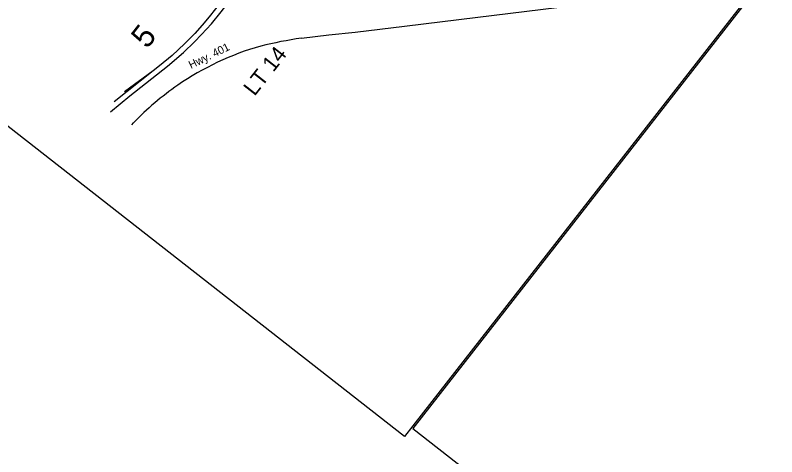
# Model space of a CAD drawing. Extents: x 586326 to 623965, y 4819854 to 4857850.
# Drawn here: x 595945 to 600775, y 4825542 to 4828341 of the extents above; entities that cross this region are included whole.
import ezdxf

# ---------------------------------------------------------------- set-up
doc = ezdxf.new("R2010")
doc.units = 0
for name, color, linetype in [('City Border', 7, 'Continuous'), ('Grid Lbls', 7, 'Continuous'), ('HWY 401', 7, 'Continuous'), ('Lots_Concessions', 7, 'Continuous'), ('Major Rds and Hwys', 7, 'Continuous'), ('STREET NAME INDEX', 7, 'Continuous')]:
    doc.layers.add(name, color=color, linetype=linetype)

msp = doc.modelspace()

# ---------------------------------------------------------------- linework, layer by layer
at = {"layer": 'City Border'}
msp.add_lwpolyline([(586325.7, 4835119.3), (604090.7, 4857849.7), (616179.7, 4848401.5), (598414.7, 4825671.1)], close=True, dxfattribs=at)
at = {"layer": 'HWY 401'}
for p, q in [((598879.9, 4828329.6), (599899.6, 4828454.7)), ((598414.2, 4828272.6), (598879.9, 4828329.6)), ((598101, 4828234.2), (598414.2, 4828272.6)), ((597760.1, 4828195.4), (597933.5, 4828215.9)), ((597933.5, 4828215.9), (598101, 4828234.2)), ((596685.5, 4827646.3), (596695.4, 4827658.4))]:
    msp.add_line(p, q, dxfattribs=at)
for centre, radius, start, end in [((598200, 4825211.8), 3015.9, 98.3863, 103.3865), ((598006.9, 4826394.2), 1823, 106.0885, 124.4383), ((598023.3, 4826385.2), 1839.6, 124.7026, 136.2065)]:
    msp.add_arc(centre, radius, start, end, dxfattribs=at)
at = {"layer": 'Major Rds and Hwys'}
for points in [[(597422.4, 4828644), (597336.7, 4828536.6), (597175.2, 4828330.6), (597130, 4828277.2), (597083.2, 4828225.2), (597018.9, 4828159.2), (596940.1, 4828086.1), (596861, 4828019.6), (596820.5, 4827988.1)], [(596550, 4827728.7), (596672, 4827829.3), (596911.4, 4828017.5), (597011.4, 4828104.8), (597082.3, 4828173.3), (597126.3, 4828218.9), (597189, 4828287.3), (597251, 4828361.7), (597311.8, 4828442.1)], [(596820.5, 4827988.1), (596573.2, 4827792.1)], [(596820.5, 4827988.1), (596637, 4827854.4)]]:
    msp.add_lwpolyline(points, dxfattribs=at)
at = {"layer": 'STREET NAME INDEX'}
msp.add_lwpolyline([(605975.1, 4819853.7), (623965, 4842871.9), (616456.8, 4848740), (598466.9, 4825721.8)], close=True, dxfattribs=at)

# ---------------------------------------------------------------- texts
at = {"layer": 'Grid Lbls'}
msp.add_text('5', height=144, rotation=52, dxfattribs=at).set_placement((596781.9, 4828122.9))
at = {"layer": 'HWY 401'}
msp.add_text('Hwy. 401', height=49.99, rotation=26.2182, dxfattribs=at).set_placement((597059.9, 4828000))
at = {"layer": 'Lots_Concessions'}
msp.add_text('LT 14', height=100, rotation=52, dxfattribs=at).set_placement((597463, 4827823.5))

doc.saveas('drawing.dxf')
